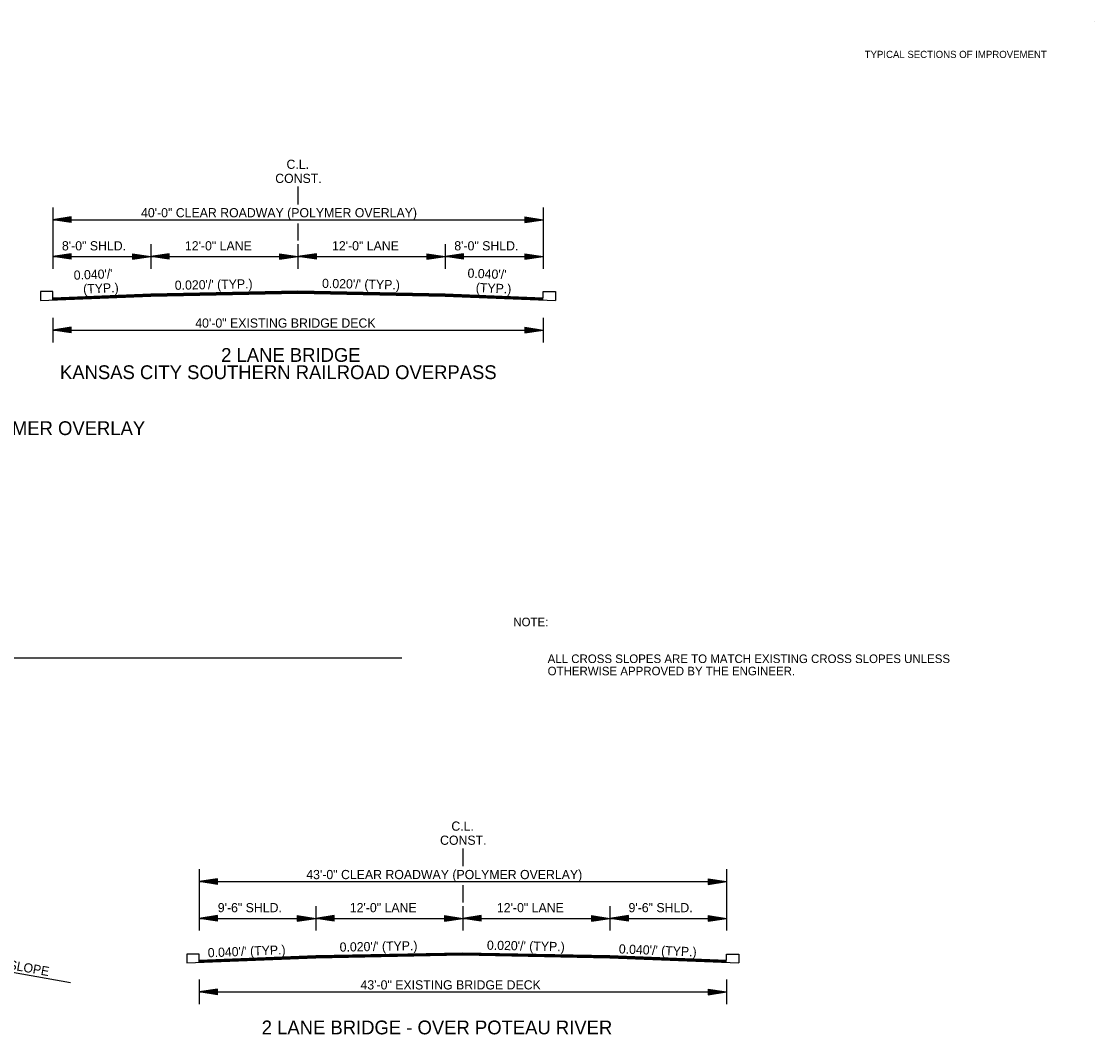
# Model space of a CAD drawing. Extents: x 550980 to 1930787, y -1972975 to 596640.
# Drawn here: x 551697 to 552572, y -1945237 to -1944410 of the extents above; entities that cross this region are included whole.
import ezdxf

# ---------------------------------------------------------------- set-up
doc = ezdxf.new("R2010")
doc.units = 0
for name, color, linetype in [('R_Border', 7, 'Continuous'), ('R_Border Notes', 7, 'Continuous'), ('R_Draft', 7, 'Continuous'), ('S_AREA_CALC', 7, 'Continuous')]:
    doc.layers.add(name, color=color, linetype=linetype)

# ---------------------------------------------------------------- blocks, each defined once
blk = doc.blocks.new('ARROW')
at = {"layer": 'R_Draft'}
for p, q in [((-2, 0.3), (0, 0)), ((-2, 0.3), (-2, -0.3)), ((-2, 0.25), (-0.334, 0)), ((-2, 0.199), (-0.678, 0)), ((-2, 0.149), (-1.011, 0)), ((-2, 0.097), (-1.35, 0)), ((-2, 0.047), (-1.684, 0)), ((-2, -0.3), (0, 0)), ((-2, -0.098), (-1.35, 0)), ((-2, -0.199), (-0.678, 0)), ((-2, -0.25), (-0.334, 0)), ((-2, -0.149), (-1.011, 0)), ((-2, -0.047), (-1.684, 0))]:
    blk.add_line(p, q, dxfattribs=at)

msp = doc.modelspace()

# ---------------------------------------------------------------- linework, layer by layer
at = {"layer": 'R_Border'}
for p, q in [((551922.67, -1944545.11), (551922.67, -1944559.61)), ((551722.67, -1944562.11), (551722.67, -1944612.11)), ((552122.67, -1944562.11), (552122.67, -1944612.11)), ((551722.67, -1944572.11), (552122.67, -1944572.11)), ((551922.67, -1944575.11), (551922.67, -1944589.11)), ((551802.67, -1944592.11), (551802.67, -1944612.11)), ((551922.67, -1944592.11), (551922.67, -1944612.11)), ((552042.67, -1944592.11), (552042.67, -1944612.11)), ((551722.67, -1944602.11), (552122.67, -1944602.11)), ((551722.67, -1944652.11), (551722.67, -1944672.11)), ((552122.67, -1944652.11), (552122.67, -1944672.11)), ((551722.67, -1944662.11), (552122.67, -1944662.11)), ((551045.9, -1944929.35), (552007.39, -1944929.35)), ((552057.14, -1945085), (552057.14, -1945099.5)), ((551842.14, -1945102), (551842.14, -1945152)), ((552272.14, -1945102), (552272.14, -1945152)), ((551857.14, -1945109.75), (551842.14, -1945112)), ((551842.14, -1945112), (552272.14, -1945112)), ((551857.14, -1945114.25), (551842.14, -1945112)), ((551857.14, -1945110.12), (551844.64, -1945112)), ((551857.14, -1945113.87), (551844.64, -1945112)), ((551857.14, -1945110.5), (551847.22, -1945112)), ((551857.14, -1945113.49), (551847.22, -1945112)), ((551857.14, -1945110.88), (551849.72, -1945112)), ((551857.14, -1945113.11), (551849.72, -1945112)), ((551857.14, -1945111.26), (551852.26, -1945112)), ((551857.14, -1945112.72), (551852.26, -1945112)), ((551857.14, -1945111.64), (551854.77, -1945112)), ((551857.14, -1945112.35), (551854.77, -1945112)), ((551857.14, -1945114.25), (551857.14, -1945109.75)), ((552057.14, -1945115), (552057.14, -1945129)), ((552257.14, -1945109.75), (552272.14, -1945112)), ((552257.14, -1945109.75), (552257.14, -1945114.25)), ((552257.14, -1945110.12), (552269.63, -1945112)), ((552257.14, -1945110.5), (552267.05, -1945112)), ((552257.14, -1945110.88), (552264.56, -1945112)), ((552257.14, -1945111.27), (552262.01, -1945112)), ((552257.14, -1945111.64), (552259.51, -1945112)), ((552257.14, -1945114.25), (552272.14, -1945112)), ((552257.14, -1945112.73), (552262.01, -1945112)), ((552257.14, -1945113.49), (552267.05, -1945112)), ((552257.14, -1945113.87), (552269.63, -1945112)), ((552257.14, -1945113.11), (552264.56, -1945112)), ((552257.14, -1945112.35), (552259.51, -1945112)), ((551937.14, -1945132), (551937.14, -1945152)), ((552057.14, -1945132), (552057.14, -1945152)), ((552177.14, -1945132), (552177.14, -1945152)), ((551857.14, -1945139.75), (551842.14, -1945142)), ((551857.14, -1945140.12), (551844.64, -1945142)), ((551857.14, -1945140.5), (551847.22, -1945142)), ((551857.14, -1945140.88), (551849.72, -1945142)), ((551857.14, -1945141.26), (551852.26, -1945142)), ((551857.14, -1945141.64), (551854.77, -1945142)), ((551857.14, -1945144.25), (551857.14, -1945139.75)), ((551922.14, -1945139.75), (551937.14, -1945142)), ((551922.14, -1945139.75), (551922.14, -1945144.25)), ((551922.14, -1945140.12), (551934.63, -1945142)), ((551922.14, -1945140.5), (551932.05, -1945142)), ((551922.14, -1945140.88), (551929.56, -1945142)), ((551922.14, -1945141.27), (551927.01, -1945142)), ((551922.14, -1945141.64), (551924.51, -1945142)), ((551952.14, -1945139.75), (551937.14, -1945142)), ((551952.14, -1945140.12), (551939.64, -1945142)), ((551952.14, -1945140.5), (551942.22, -1945142)), ((551952.14, -1945140.88), (551944.72, -1945142)), ((551952.14, -1945141.26), (551947.26, -1945142)), ((551952.14, -1945141.64), (551949.77, -1945142)), ((551952.14, -1945144.25), (551952.14, -1945139.75)), ((552042.14, -1945139.75), (552057.14, -1945142)), ((552042.14, -1945139.75), (552042.14, -1945144.25)), ((552042.14, -1945140.12), (552054.63, -1945142)), ((552042.14, -1945140.5), (552052.05, -1945142)), ((552042.14, -1945140.88), (552049.56, -1945142)), ((552042.14, -1945141.27), (552047.01, -1945142)), ((552042.14, -1945141.64), (552044.51, -1945142)), ((552072.14, -1945139.75), (552057.14, -1945142)), ((552072.14, -1945140.12), (552059.64, -1945142)), ((552072.14, -1945140.5), (552062.22, -1945142)), ((552072.14, -1945140.88), (552064.72, -1945142)), ((552072.14, -1945141.26), (552067.26, -1945142)), ((552072.14, -1945141.64), (552069.77, -1945142)), ((552072.14, -1945144.25), (552072.14, -1945139.75)), ((552162.14, -1945139.75), (552177.14, -1945142)), ((552162.14, -1945139.75), (552162.14, -1945144.25)), ((552162.14, -1945140.12), (552174.63, -1945142)), ((552162.14, -1945140.5), (552172.05, -1945142)), ((552162.14, -1945140.88), (552169.56, -1945142)), ((552162.14, -1945141.27), (552167.01, -1945142)), ((552162.14, -1945141.64), (552164.51, -1945142)), ((552192.14, -1945139.75), (552177.14, -1945142)), ((552192.14, -1945140.12), (552179.64, -1945142)), ((552192.14, -1945140.5), (552182.22, -1945142)), ((552192.14, -1945140.88), (552184.72, -1945142)), ((552192.14, -1945141.26), (552187.26, -1945142)), ((552192.14, -1945141.64), (552189.77, -1945142)), ((552192.14, -1945144.25), (552192.14, -1945139.75)), ((552257.14, -1945139.75), (552272.14, -1945142)), ((552257.14, -1945139.75), (552257.14, -1945144.25)), ((552257.14, -1945140.12), (552269.63, -1945142)), ((552257.14, -1945140.5), (552267.05, -1945142)), ((552257.14, -1945140.88), (552264.56, -1945142)), ((552257.14, -1945141.27), (552262.01, -1945142)), ((552257.14, -1945141.64), (552259.51, -1945142)), ((551842.14, -1945142), (552272.14, -1945142)), ((551857.14, -1945144.25), (551842.14, -1945142)), ((551857.14, -1945143.87), (551844.64, -1945142)), ((551857.14, -1945143.49), (551847.22, -1945142)), ((551857.14, -1945143.11), (551849.72, -1945142)), ((551857.14, -1945142.72), (551852.26, -1945142)), ((551857.14, -1945142.35), (551854.77, -1945142)), ((551922.14, -1945144.25), (551937.14, -1945142)), ((551922.14, -1945142.73), (551927.01, -1945142)), ((551922.14, -1945143.49), (551932.05, -1945142)), ((551922.14, -1945143.87), (551934.63, -1945142)), ((551922.14, -1945143.11), (551929.56, -1945142)), ((551922.14, -1945142.35), (551924.51, -1945142)), ((551952.14, -1945144.25), (551937.14, -1945142)), ((551952.14, -1945143.87), (551939.64, -1945142)), ((551952.14, -1945143.49), (551942.22, -1945142)), ((551952.14, -1945143.11), (551944.72, -1945142)), ((551952.14, -1945142.72), (551947.26, -1945142)), ((551952.14, -1945142.35), (551949.77, -1945142)), ((552042.14, -1945144.25), (552057.14, -1945142)), ((552042.14, -1945142.73), (552047.01, -1945142)), ((552042.14, -1945143.49), (552052.05, -1945142)), ((552042.14, -1945143.87), (552054.63, -1945142)), ((552042.14, -1945143.11), (552049.56, -1945142)), ((552042.14, -1945142.35), (552044.51, -1945142)), ((552072.14, -1945144.25), (552057.14, -1945142)), ((552072.14, -1945143.87), (552059.64, -1945142)), ((552072.14, -1945143.49), (552062.22, -1945142)), ((552072.14, -1945143.11), (552064.72, -1945142)), ((552072.14, -1945142.72), (552067.26, -1945142)), ((552072.14, -1945142.35), (552069.77, -1945142)), ((552162.14, -1945144.25), (552177.14, -1945142)), ((552162.14, -1945142.73), (552167.01, -1945142)), ((552162.14, -1945143.49), (552172.05, -1945142)), ((552162.14, -1945143.87), (552174.63, -1945142)), ((552162.14, -1945143.11), (552169.56, -1945142)), ((552162.14, -1945142.35), (552164.51, -1945142)), ((552192.14, -1945144.25), (552177.14, -1945142)), ((552192.14, -1945143.87), (552179.64, -1945142)), ((552192.14, -1945143.49), (552182.22, -1945142)), ((552192.14, -1945143.11), (552184.72, -1945142)), ((552192.14, -1945142.72), (552187.26, -1945142)), ((552192.14, -1945142.35), (552189.77, -1945142)), ((552257.14, -1945144.25), (552272.14, -1945142)), ((552257.14, -1945142.73), (552262.01, -1945142)), ((552257.14, -1945143.49), (552267.05, -1945142)), ((552257.14, -1945143.87), (552269.63, -1945142)), ((552257.14, -1945143.11), (552264.56, -1945142)), ((552257.14, -1945142.35), (552259.51, -1945142)), ((551637.14, -1945176.4), (551737.14, -1945194.4)), ((551842.14, -1945192), (551842.14, -1945212)), ((552272.14, -1945192), (552272.14, -1945212)), ((551857.14, -1945199.75), (551842.14, -1945202)), ((551842.14, -1945202), (552272.14, -1945202)), ((551857.14, -1945204.25), (551842.14, -1945202)), ((551857.14, -1945200.12), (551844.64, -1945202)), ((551857.14, -1945203.87), (551844.64, -1945202)), ((551857.14, -1945200.5), (551847.22, -1945202)), ((551857.14, -1945203.49), (551847.22, -1945202)), ((551857.14, -1945200.88), (551849.72, -1945202)), ((551857.14, -1945203.11), (551849.72, -1945202)), ((551857.14, -1945201.26), (551852.26, -1945202)), ((551857.14, -1945202.72), (551852.26, -1945202)), ((551857.14, -1945201.64), (551854.77, -1945202)), ((551857.14, -1945202.35), (551854.77, -1945202)), ((551857.14, -1945204.25), (551857.14, -1945199.75)), ((552257.14, -1945199.75), (552272.14, -1945202)), ((552257.14, -1945199.75), (552257.14, -1945204.25)), ((552257.14, -1945200.12), (552269.63, -1945202)), ((552257.14, -1945200.5), (552267.05, -1945202)), ((552257.14, -1945200.88), (552264.56, -1945202)), ((552257.14, -1945201.27), (552262.01, -1945202)), ((552257.14, -1945201.64), (552259.51, -1945202)), ((552257.14, -1945204.25), (552272.14, -1945202)), ((552257.14, -1945202.73), (552262.01, -1945202)), ((552257.14, -1945203.49), (552267.05, -1945202)), ((552257.14, -1945203.87), (552269.63, -1945202)), ((552257.14, -1945203.11), (552264.56, -1945202)), ((552257.14, -1945202.35), (552259.51, -1945202))]:
    msp.add_line(p, q, dxfattribs=at)
for points in [[(551722.67, -1944637.21), (551722.67, -1944630.71), (551712.67, -1944630.71), (551712.67, -1944637.91)], [(551712.67, -1944637.91), (551802.67, -1944634.31), (551922.67, -1944631.91), (552042.67, -1944634.31), (552132.67, -1944637.91)], [(551722.67, -1944635.71), (551802.67, -1944632.51), (551922.67, -1944630.11), (552042.67, -1944632.51), (552122.67, -1944635.71)], [(551722.67, -1944636.01), (551802.67, -1944632.81), (551922.67, -1944630.41), (552042.67, -1944632.81), (552122.67, -1944636.01)], [(551722.67, -1944636.31), (551802.67, -1944633.11), (551922.67, -1944630.71), (552042.67, -1944633.11), (552122.67, -1944636.31)], [(551722.67, -1944636.61), (551802.67, -1944633.41), (551922.67, -1944631.01), (552042.67, -1944633.41), (552122.67, -1944636.61)], [(551722.67, -1944636.91), (551802.67, -1944633.71), (551922.67, -1944631.31), (552042.67, -1944633.71), (552122.67, -1944636.91)], [(551722.67, -1944637.21), (551802.67, -1944634.01), (551922.67, -1944631.61), (552042.67, -1944634.01), (552122.67, -1944637.21)], [(552122.67, -1944635.71), (552122.67, -1944630.71), (552132.67, -1944630.71), (552132.67, -1944637.91)], [(551842.14, -1945177.7), (551842.14, -1945171.2), (551832.14, -1945171.2), (551832.14, -1945178.4)], [(551832.14, -1945178.4), (551937.14, -1945174.2), (552057.14, -1945171.8), (552177.14, -1945174.2), (552282.14, -1945178.4)], [(551842.14, -1945176.2), (551937.14, -1945172.4), (552057.14, -1945170), (552177.14, -1945172.4), (552272.14, -1945176.2)], [(551842.14, -1945176.5), (551937.14, -1945172.7), (552057.14, -1945170.3), (552177.14, -1945172.7), (552272.14, -1945176.5)], [(551842.14, -1945176.8), (551937.14, -1945173), (552057.14, -1945170.6), (552177.14, -1945173), (552272.14, -1945176.8)], [(551842.14, -1945177.1), (551937.14, -1945173.3), (552057.14, -1945170.9), (552177.14, -1945173.3), (552272.14, -1945177.1)], [(551842.14, -1945177.4), (551937.14, -1945173.6), (552057.14, -1945171.2), (552177.14, -1945173.6), (552272.14, -1945177.4)], [(551842.14, -1945177.7), (551937.14, -1945173.9), (552057.14, -1945171.5), (552177.14, -1945173.9), (552272.14, -1945177.7)], [(552272.14, -1945176.2), (552272.14, -1945171.2), (552282.14, -1945171.2), (552282.14, -1945178.4)]]:
    msp.add_lwpolyline(points, dxfattribs=at)
at = {"layer": 'S_AREA_CALC'}
msp.add_line((552572.37, -1944410.35), (552572.37, -1944410.35), dxfattribs=at)

# ---------------------------------------------------------------- block references
at = {"layer": 'R_Border', "xscale": 7.5, "yscale": 7.5, "rotation": 180}
for p in [(551722.67, -1944572.11), (551722.67, -1944602.11), (551802.67, -1944602.11), (551922.67, -1944602.11), (552042.67, -1944602.11), (551722.67, -1944662.11)]:
    msp.add_blockref('ARROW', p, dxfattribs=at)
at = {"layer": 'R_Border', "xscale": 7.5, "yscale": 7.5}
for p in [(552122.67, -1944572.11), (551802.67, -1944602.11), (551922.67, -1944602.11), (552042.67, -1944602.11), (552122.67, -1944602.11), (552122.67, -1944662.11)]:
    msp.add_blockref('ARROW', p, dxfattribs=at)

# ---------------------------------------------------------------- texts
at = {"layer": 'R_Border'}
for s, height, p in [('C.L.', 7.5, (551913.34, -1944530.61)), ('CONST.', 7.5, (551904.13, -1944542.11)), ('40\'-0" CLEAR ROADWAY (POLYMER OVERLAY)', 7.5, (551794.7, -1944570.11)), ('8\'-0" SHLD.', 7.5, (551730.19, -1944597.11)), ('12\'-0" LANE', 7.5, (551830.48, -1944597.11)), ('12\'-0" LANE', 7.5, (551950.48, -1944597.11)), ('8\'-0" SHLD.', 7.5, (552050.19, -1944597.11)), ('40\'-0" EXISTING BRIDGE DECK', 7.5, (551838.93, -1944660.11)), ('2 LANE BRIDGE', 11.25, (551860.04, -1944688.03)), ('KANSAS CITY SOUTHERN RAILROAD OVERPASS', 11.25, (551728.59, -1944702.11)), ('40 FT. CLEAR ROADWAY BRIDGE - POLYMER OVERLAY', 11.25, (551394.3, -1944747.74)), ('C.L.', 7.5, (552047.81, -1945070.5)), ('CONST.', 7.5, (552038.59, -1945082)), ('43\'-0" CLEAR ROADWAY (POLYMER OVERLAY)', 7.5, (551929.46, -1945110)), ('9\'-6" SHLD.', 7.5, (551857.28, -1945137)), ('12\'-0" LANE', 7.5, (551964.95, -1945137)), ('12\'-0" LANE', 7.5, (552084.95, -1945137)), ('9\'-6" SHLD.', 7.5, (552192.28, -1945137)), ('43\'-0" EXISTING BRIDGE DECK', 7.5, (551973.69, -1945200)), ('2 LANE BRIDGE - OVER POTEAU RIVER', 11.25, (551893.13, -1945236.61))]:
    msp.add_text(s, height=height, dxfattribs=at).set_placement(p)
for s, rotation, p in [("0.040'/'", 2.2916, (551739.96, -1944621.11)), ("0.040'/'", 357.7084, (552060.88, -1944619.33)), ('(TYP.)', 2.2916, (551747.62, -1944632.31)), ("0.020'/' (TYP.)", 1.1458, (551822.28, -1944629.32)), ("0.020'/' (TYP.)", 358.8542, (551942.28, -1944627.7)), ('(TYP.)', 357.7084, (552067.62, -1944631.11)), ("0.040'/' (TYP.)", 2.2916, (551849.28, -1945173.81)), ("0.020'/' (TYP.)", 1.1458, (551956.75, -1945169.2)), ("0.020'/' (TYP.)", 358.8542, (552076.75, -1945167.59)), ("0.040'/' (TYP.)", 357.7084, (552184.28, -1945170.58)), ('EXIST. SLOPE', 349.796, (551652.21, -1945177.11))]:
    msp.add_text(s, height=7.5, rotation=rotation, dxfattribs=at).set_placement(p)
at = {"layer": 'R_Border Notes'}
for s, p in [('NOTE: ', (552098.31, -1944903.73)), ('ALL CROSS SLOPES ARE TO MATCH EXISTING CROSS SLOPES UNLESS ', (552126.31, -1944933.73)), ('OTHERWISE APPROVED BY THE ENGINEER.', (552126.31, -1944943.73))]:
    msp.add_text(s, height=7, dxfattribs=at).set_placement(p)
at = {"layer": 'S_AREA_CALC'}
msp.add_text('TYPICAL SECTIONS OF IMPROVEMENT', height=5.862, rotation=360, dxfattribs=at).set_placement((552384.89, -1944440.15))

doc.saveas('drawing.dxf')
